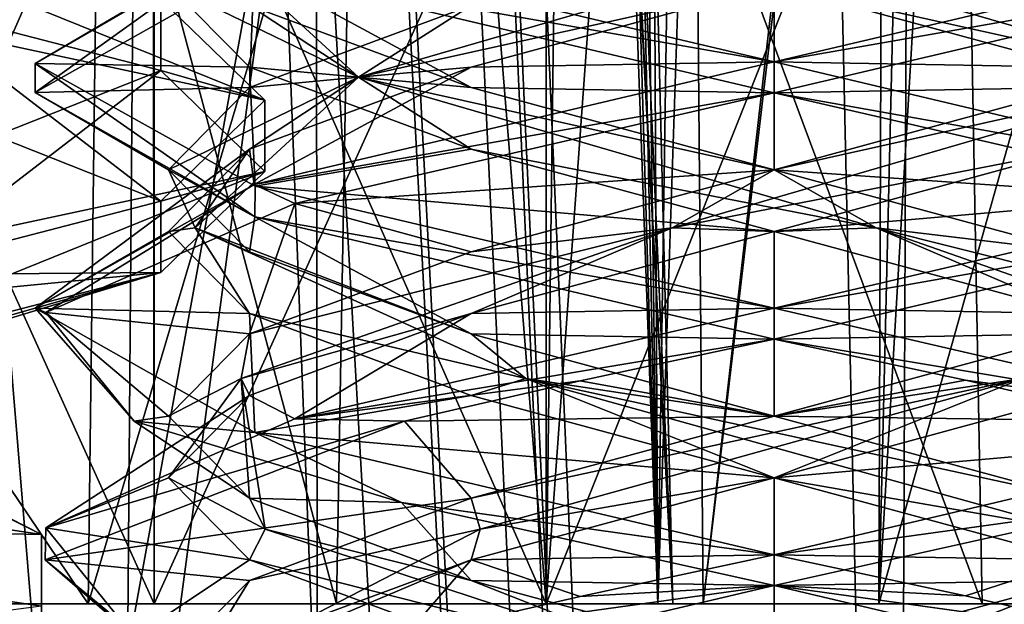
# Model space of a CAD drawing. Header units: millimetres. Extents: x -18.9 to 18.9, y -8.8 to 59.9.
# Tile 316 of 463: x 8.4 to 10.4, y 24.4 to 25.6. Entities that reach past the tile are written whole.
import ezdxf

# ---------------------------------------------------------------- set-up
doc = ezdxf.new("R2010")
doc.units = ezdxf.units.MM
doc.header["$LTSCALE"] = 65.185185
for name, color, linetype in [('1281', 7, 'CONTINUOUS'), ('1287', 7, 'CONTINUOUS'), ('1288', 7, 'CONTINUOUS'), ('1295', 7, 'CONTINUOUS'), ('1304', 7, 'CONTINUOUS'), ('1305', 7, 'CONTINUOUS'), ('1457', 7, 'CONTINUOUS'), ('1461', 7, 'CONTINUOUS'), ('1473', 7, 'CONTINUOUS'), ('1589', 7, 'CONTINUOUS'), ('1591', 7, 'CONTINUOUS'), ('2501', 7, 'CONTINUOUS'), ('2922', 7, 'CONTINUOUS'), ('2923', 7, 'CONTINUOUS'), ('2924', 7, 'CONTINUOUS'), ('2944', 7, 'CONTINUOUS'), ('2945', 7, 'CONTINUOUS'), ('2946', 7, 'CONTINUOUS'), ('3294', 7, 'CONTINUOUS'), ('3309', 7, 'CONTINUOUS'), ('3310', 7, 'CONTINUOUS'), ('3311', 7, 'CONTINUOUS'), ('3334', 7, 'CONTINUOUS'), ('3335', 7, 'CONTINUOUS'), ('3336', 7, 'CONTINUOUS'), ('3337', 7, 'CONTINUOUS'), ('3338', 7, 'CONTINUOUS'), ('3339', 7, 'CONTINUOUS'), ('3340', 7, 'CONTINUOUS'), ('3341', 7, 'CONTINUOUS'), ('3342', 7, 'CONTINUOUS'), ('3343', 7, 'CONTINUOUS'), ('3344', 7, 'CONTINUOUS'), ('3354', 7, 'CONTINUOUS'), ('3355', 7, 'CONTINUOUS'), ('3356', 7, 'CONTINUOUS'), ('3357', 7, 'CONTINUOUS'), ('3358', 7, 'CONTINUOUS'), ('3359', 7, 'CONTINUOUS'), ('3449', 7, 'CONTINUOUS')]:
    doc.layers.add(name, color=color, linetype=linetype)

msp = doc.modelspace()

# ---------------------------------------------------------------- linework, layer by layer
at = {"layer": '1281', "color": 7, "linetype": 'Continuous'}
for points in [[(4.2931, 26.4, -16.8621), (9.0291, 26.4, -14.874), (3.5677, -3.5, -17.0303), (4.2931, 26.4, -16.8621)], [(3.5677, -3.5, -17.0303), (9.0291, 26.4, -14.874), (9.0598, -3.5, -14.8553), (3.5677, -3.5, -17.0303)], [(9.0291, 26.4, -14.874), (12.9799, 26.4, -11.588), (9.0598, -3.5, -14.8553), (9.0291, 26.4, -14.874)], [(9.0598, -3.5, -14.8553), (12.9799, 26.4, -11.588), (13.5068, -3.5, -10.9693), (9.0598, -3.5, -14.8553)]]:
    msp.add_3dface(points, dxfattribs=at)
at = {"layer": '1287', "color": 7, "linetype": 'Continuous'}
for points in [[(8.432, -3.5, 5.9497), (7.5416, 32.4, 6.846), (7.3235, -3.5, 7.2708), (8.432, -3.5, 5.9497)], [(8.7092, 32.4, 5.7947), (7.5416, 32.4, 6.846), (8.432, -3.5, 5.9497), (8.7092, 32.4, 5.7947)], [(10.0975, -3.5, 5.5098), (8.7092, 32.4, 5.7947), (8.432, -3.5, 5.9497), (10.0975, -3.5, 5.5098)], [(10.2565, 32.4, 5.5219), (8.7092, 32.4, 5.7947), (10.0975, -3.5, 5.5098), (10.2565, 32.4, 5.5219)], [(11.7132, -3.5, 6.1104), (10.2565, 32.4, 5.5219), (10.0975, -3.5, 5.5098), (11.7132, -3.5, 6.1104)], [(11.7132, -3.5, 6.1104), (11.7132, 32.4, 6.1104), (10.2565, 32.4, 5.5219), (11.7132, -3.5, 6.1104)]]:
    msp.add_3dface(points, dxfattribs=at)
at = {"layer": '1288', "color": 7, "linetype": 'Continuous'}
for points in [[(8.0516, -3.5, 10.4742), (8.0516, 29.1905, 10.4742), (10.7699, -3.5, 12.9218), (8.0516, -3.5, 10.4742)], [(8.0516, 29.1905, 10.4742), (9.2835, 29.0956, 11.5834), (10.7699, -3.5, 12.9218), (8.0516, 29.1905, 10.4742)], [(10.7699, 28.9806, 12.9218), (10.7699, -3.5, 12.9218), (9.2835, 29.0956, 11.5834), (10.7699, 28.9806, 12.9218)]]:
    msp.add_3dface(points, dxfattribs=at)
at = {"layer": '1295', "color": 7, "linetype": 'Continuous'}
for points in [[(9.3355, 27.7834, 14.6836), (10.7441, -3.5, 13.6867), (9.3538, 28.967, 14.672), (9.3355, 27.7834, 14.6836)], [(9.3538, 28.967, 14.672), (10.7441, -3.5, 13.6867), (10.0229, 28.967, 14.2233), (9.3538, 28.967, 14.672)], [(10.0229, 28.967, 14.2233), (10.7441, -3.5, 13.6867), (10.7441, 28.967, 13.6867), (10.0229, 28.967, 14.2233)], [(9.3172, 26.6, 14.6952), (10.7441, -3.5, 13.6867), (9.3355, 27.7834, 14.6836), (9.3172, 26.6, 14.6952)], [(9.1871, 26.4658, 14.7769), (10.7441, -3.5, 13.6867), (9.3172, 26.6, 14.6952), (9.1871, 26.4658, 14.7769)], [(9.1731, 26.4554, 14.7856), (10.7441, -3.5, 13.6867), (9.1871, 26.4658, 14.7769), (9.1731, 26.4554, 14.7856)], [(9.021, 26.4, 14.8789), (10.7441, -3.5, 13.6867), (9.1731, 26.4554, 14.7856), (9.021, 26.4, 14.8789)], [(5.0224, -3.5, 16.6594), (9.021, 26.4, 14.8789), (3.603, 26.4, 17.0228), (5.0224, -3.5, 16.6594)], [(5.0224, -3.5, 16.6594), (10.7441, -3.5, 13.6867), (9.021, 26.4, 14.8789), (5.0224, -3.5, 16.6594)]]:
    msp.add_3dface(points, dxfattribs=at)
at = {"layer": '1304', "color": 7, "linetype": 'Continuous'}
for points in [[(8.5665, 24.4, -10.9917), (7.35, 24.4, -10.4878), (8.5888, 26.2035, -10.9694), (8.5665, 24.4, -10.9917)], [(8.5888, 26.2035, -10.9694), (7.35, 24.4, -10.4878), (7.35, 26.2035, -10.4563), (8.5888, 26.2035, -10.9694)], [(9.1019, 26.2035, -12.2082), (9.0704, 24.4, -12.2082), (8.5665, 24.4, -10.9917), (9.1019, 26.2035, -12.2082)], [(9.1019, 26.2035, -12.2082), (8.5665, 24.4, -10.9917), (8.5888, 26.2035, -10.9694), (9.1019, 26.2035, -12.2082)]]:
    msp.add_3dface(points, dxfattribs=at)
at = {"layer": '1305', "color": 7, "linetype": 'Continuous'}
for points in [[(7.35, 24.4, -13.9286), (8.5665, 24.4, -13.4247), (7.35, 26.2035, -13.9601), (7.35, 24.4, -13.9286)], [(7.35, 26.2035, -13.9601), (8.5665, 24.4, -13.4247), (8.5888, 26.2035, -13.447), (7.35, 26.2035, -13.9601)], [(8.5665, 24.4, -13.4247), (9.0704, 24.4, -12.2082), (8.5888, 26.2035, -13.447), (8.5665, 24.4, -13.4247)], [(8.5888, 26.2035, -13.447), (9.0704, 24.4, -12.2082), (9.1019, 26.2035, -12.2082), (8.5888, 26.2035, -13.447)]]:
    msp.add_3dface(points, dxfattribs=at)
at = {"layer": '1457', "color": 7, "linetype": 'Continuous'}
for points in [[(8.7, 34.207, -7.8476), (8.7, 26.207, -7.5683), (9.496, 24.4, -7.3466), (8.7, 34.207, -7.8476)], [(9.4979, 34.207, -7.7125), (8.7, 34.207, -7.8476), (9.496, 24.4, -7.3466), (9.4979, 34.207, -7.7125)], [(10.2068, 34.207, -7.322), (9.4979, 34.207, -7.7125), (9.496, 24.4, -7.3466), (10.2068, 34.207, -7.322)], [(10.1709, 24.4, -6.8959), (10.2068, 34.207, -7.322), (9.496, 24.4, -7.3466), (10.1709, 24.4, -6.8959)], [(10.7475, 34.207, -6.7199), (10.2068, 34.207, -7.322), (10.1709, 24.4, -6.8959), (10.7475, 34.207, -6.7199)], [(10.6216, 24.4, -6.221), (10.7475, 34.207, -6.7199), (10.1709, 24.4, -6.8959), (10.6216, 24.4, -6.221)], [(8.7, 26.207, -7.5683), (7.8827, 26.207, -7.4063), (8.7, 24.4, -7.5052), (8.7, 26.207, -7.5683)], [(8.7, 24.4, -7.5052), (7.8827, 26.207, -7.4063), (7.904, 24.4, -7.3466), (8.7, 24.4, -7.5052)], [(9.496, 24.4, -7.3466), (8.7, 26.207, -7.5683), (8.7, 24.4, -7.5052), (9.496, 24.4, -7.3466)]]:
    msp.add_3dface(points, dxfattribs=at)
at = {"layer": '1461', "color": 7, "linetype": 'Continuous'}
for points in [[(7.8783, 26.207, 1.0545), (8.6983, 26.207, 1.2183), (7.904, 24.4, 0.9966), (7.8783, 26.207, 1.0545)], [(7.904, 24.4, 0.9966), (8.6983, 26.207, 1.2183), (8.7, 24.4, 1.1552), (7.904, 24.4, 0.9966)], [(8.6983, 26.207, 1.2183), (9.5187, 26.207, 1.0557), (8.7, 24.4, 1.1552), (8.6983, 26.207, 1.2183)], [(8.7, 24.4, 1.1552), (9.5187, 26.207, 1.0557), (9.496, 24.4, 0.9966), (8.7, 24.4, 1.1552)], [(9.5187, 26.207, 1.0557), (10.2143, 26.207, 0.5917), (9.496, 24.4, 0.9966), (9.5187, 26.207, 1.0557)], [(9.496, 24.4, 0.9966), (10.2143, 26.207, 0.5917), (10.1709, 24.4, 0.5459), (9.496, 24.4, 0.9966)], [(10.2143, 26.207, 0.5917), (10.6796, 26.207, -0.1036), (10.1709, 24.4, 0.5459), (10.2143, 26.207, 0.5917)], [(10.1709, 24.4, 0.5459), (10.6796, 26.207, -0.1036), (10.6216, 24.4, -0.129), (10.1709, 24.4, 0.5459)]]:
    msp.add_3dface(points, dxfattribs=at)
at = {"layer": '1473', "color": 7, "linetype": 'Continuous'}
for points in [[(9.7953, 26.593, -9.6279), (10.9356, 34.207, -8.8349), (9.8146, 24.4, -9.702), (9.7953, 26.593, -9.6279)], [(10.9356, 34.207, -8.8349), (10.9724, 34.207, -8.8105), (9.8146, 24.4, -9.702), (10.9356, 34.207, -8.8349)], [(9.8146, 24.4, -9.702), (10.9724, 34.207, -8.8105), (11.2432, 24.4, -9.0398), (9.8146, 24.4, -9.702)]]:
    msp.add_3dface(points, dxfattribs=at)
at = {"layer": '1589', "color": 7, "linetype": 'Continuous'}
for points in [[(9.7953, 26.593, -9.6279), (9.8146, 24.4, -9.702), (9.7222, 24.4, -9.7923), (9.7953, 26.593, -9.6279)], [(9.7953, 26.593, -9.6279), (9.7222, 24.4, -9.7923), (9.7538, 26.5005, -9.6473), (9.7953, 26.593, -9.6279)], [(9.7538, 26.5005, -9.6473), (9.7222, 24.4, -9.7923), (9.7122, 26.4, -9.6806), (9.7538, 26.5005, -9.6473)], [(9.7122, 26.4, -9.6806), (9.7222, 24.4, -9.7923), (9.6952, 26.3558, -9.7005), (9.7122, 26.4, -9.6806)], [(9.6952, 26.3558, -9.7005), (9.7222, 24.4, -9.7923), (9.6811, 26.3166, -9.7222), (9.6952, 26.3558, -9.7005)], [(9.6811, 26.3166, -9.7222), (9.7222, 24.4, -9.7923), (9.6662, 26.2679, -9.7549), (9.6811, 26.3166, -9.7222)], [(9.6662, 26.2679, -9.7549), (9.7222, 24.4, -9.7923), (9.6569, 26.232, -9.7903), (9.6662, 26.2679, -9.7549)], [(9.6569, 26.232, -9.7903), (9.7532, 24.4, -9.9178), (9.6567, 26.207, -9.8591), (9.6569, 26.232, -9.7903)], [(9.7222, 24.4, -9.7923), (9.7532, 24.4, -9.9178), (9.6569, 26.232, -9.7903), (9.7222, 24.4, -9.7923)], [(9.6567, 26.207, -9.8591), (9.7532, 24.4, -9.9178), (9.6744, 26.207, -9.914), (9.6567, 26.207, -9.8591)], [(9.6744, 26.207, -9.914), (9.7532, 24.4, -9.9178), (9.7075, 26.207, -9.9613), (9.6744, 26.207, -9.914)]]:
    msp.add_3dface(points, dxfattribs=at)
at = {"layer": '1591', "color": 7, "linetype": 'Continuous'}
for points in [[(9.7075, 26.207, -9.9613), (9.7532, 24.4, -9.9178), (10.3809, 24.4, -10.8535), (9.7075, 26.207, -9.9613)], [(10.3474, 26.207, -10.9347), (9.7075, 26.207, -9.9613), (10.3809, 24.4, -10.8535), (10.3474, 26.207, -10.9347)], [(10.6039, 26.207, -12.0711), (10.3474, 26.207, -10.9347), (10.6319, 25.3119, -12.0078), (10.6039, 26.207, -12.0711)], [(10.6319, 25.3119, -12.0078), (10.3474, 26.207, -10.9347), (10.6593, 24.4, -11.9439), (10.6319, 25.3119, -12.0078)], [(10.6593, 24.4, -11.9439), (10.3474, 26.207, -10.9347), (10.3809, 24.4, -10.8535), (10.6593, 24.4, -11.9439)]]:
    msp.add_3dface(points, dxfattribs=at)
at = {"layer": '2501', "color": 7, "linetype": 'Continuous'}
for points in [[(9.0704, 24.4, -12.2082), (8.5665, 24.4, -13.4247), (5.6296, 24.4, -12.2082), (9.0704, 24.4, -12.2082)], [(9.0704, 24.4, -12.2082), (5.6296, 24.4, -12.2082), (6.1335, 24.4, -10.9917), (9.0704, 24.4, -12.2082)], [(8.5665, 24.4, -13.4247), (6.1335, 24.4, -13.4247), (5.6296, 24.4, -12.2082), (8.5665, 24.4, -13.4247)], [(9.0704, 24.4, -12.2082), (6.1335, 24.4, -10.9917), (8.5665, 24.4, -10.9917), (9.0704, 24.4, -12.2082)], [(8.5665, 24.4, -13.4247), (7.35, 24.4, -13.9286), (6.1335, 24.4, -13.4247), (8.5665, 24.4, -13.4247)], [(6.1335, 24.4, -10.9917), (7.35, 24.4, -10.4878), (8.5665, 24.4, -10.9917), (6.1335, 24.4, -10.9917)], [(6.6198, 24.4, -5.425), (10.7802, 24.4, -5.425), (10.6216, 24.4, -6.221), (6.6198, 24.4, -5.425)], [(10.7802, 24.4, -5.425), (6.6198, 24.4, -5.425), (6.6198, 24.4, -0.925), (10.7802, 24.4, -5.425)], [(6.6198, 24.4, -5.425), (10.6216, 24.4, -6.221), (6.7784, 24.4, -6.221), (6.6198, 24.4, -5.425)], [(10.7802, 24.4, -0.925), (10.7802, 24.4, -5.425), (6.6198, 24.4, -0.925), (10.7802, 24.4, -0.925)], [(10.7802, 24.4, -0.925), (6.6198, 24.4, -0.925), (6.7784, 24.4, -0.129), (10.7802, 24.4, -0.925)], [(10.6216, 24.4, -6.221), (10.1709, 24.4, -6.8959), (6.7784, 24.4, -6.221), (10.6216, 24.4, -6.221)], [(10.1709, 24.4, -6.8959), (7.2291, 24.4, -6.8959), (6.7784, 24.4, -6.221), (10.1709, 24.4, -6.8959)], [(10.7802, 24.4, -0.925), (6.7784, 24.4, -0.129), (10.6216, 24.4, -0.129), (10.7802, 24.4, -0.925)], [(6.7784, 24.4, -0.129), (7.2291, 24.4, 0.5459), (10.6216, 24.4, -0.129), (6.7784, 24.4, -0.129)], [(10.1709, 24.4, -6.8959), (9.496, 24.4, -7.3466), (7.2291, 24.4, -6.8959), (10.1709, 24.4, -6.8959)], [(9.496, 24.4, -7.3466), (7.904, 24.4, -7.3466), (7.2291, 24.4, -6.8959), (9.496, 24.4, -7.3466)], [(7.2291, 24.4, 0.5459), (7.904, 24.4, 0.9966), (10.1709, 24.4, 0.5459), (7.2291, 24.4, 0.5459)], [(7.2291, 24.4, 0.5459), (10.1709, 24.4, 0.5459), (10.6216, 24.4, -0.129), (7.2291, 24.4, 0.5459)], [(9.496, 24.4, -7.3466), (8.7, 24.4, -7.5052), (7.904, 24.4, -7.3466), (9.496, 24.4, -7.3466)], [(7.904, 24.4, 0.9966), (8.7, 24.4, 1.1552), (9.496, 24.4, 0.9966), (7.904, 24.4, 0.9966)], [(7.904, 24.4, 0.9966), (9.496, 24.4, 0.9966), (10.1709, 24.4, 0.5459), (7.904, 24.4, 0.9966)], [(9.7222, 24.4, -9.7923), (9.8146, 24.4, -9.702), (12.7203, 24.4, -10.2404), (9.7222, 24.4, -9.7923)], [(9.7532, 24.4, -9.9178), (9.7222, 24.4, -9.7923), (12.7203, 24.4, -10.2404), (9.7532, 24.4, -9.9178)], [(9.7532, 24.4, -9.9178), (12.7203, 24.4, -10.2404), (10.3809, 24.4, -10.8535), (9.7532, 24.4, -9.9178)], [(9.8146, 24.4, -9.702), (11.2432, 24.4, -9.0398), (12.7203, 24.4, -10.2404), (9.8146, 24.4, -9.702)], [(12.7203, 24.4, -10.2404), (10.9931, 24.4, -12.0758), (10.3809, 24.4, -10.8535), (12.7203, 24.4, -10.2404)], [(10.9931, 24.4, -12.0758), (10.6593, 24.4, -11.9439), (10.3809, 24.4, -10.8535), (10.9931, 24.4, -12.0758)]]:
    msp.add_3dface(points, dxfattribs=at)
at = {"layer": '2922', "color": 7, "linetype": 'Continuous'}
for points in [[(7.35, 24.5642, -13.4782), (7.35, 24.7091, -13.4392), (8.4715, 24.5408, -12.8139), (7.35, 24.5642, -13.4782)], [(7.35, 24.5642, -13.4782), (8.4715, 24.5408, -12.8139), (8.4715, 24.3959, -12.8529), (7.35, 24.5642, -13.4782)], [(8.4715, 24.5408, -12.8139), (8.4715, 24.2041, -11.5635), (8.4715, 24.3959, -12.8529), (8.4715, 24.5408, -12.8139)]]:
    msp.add_3dface(points, dxfattribs=at)
at = {"layer": '2923', "color": 7, "linetype": 'Continuous'}
msp.add_3dface([(7.35, 24.2493, -13.2316), (7.35, 24.5642, -13.4782), (8.4715, 24.3959, -12.8529), (7.35, 24.2493, -13.2316)], dxfattribs=at)
at = {"layer": '2924', "color": 7, "linetype": 'Continuous'}
for points in [[(7.35, 24.7091, -13.4392), (8.0496, 24.7559, -12.8873), (8.4715, 24.5408, -12.8139), (7.35, 24.7091, -13.4392)], [(8.0496, 24.7559, -12.8873), (8.3241, 24.615, -12.1665), (8.4715, 24.5408, -12.8139), (8.0496, 24.7559, -12.8873)], [(8.3241, 24.615, -12.1665), (8.054, 24.4288, -11.475), (8.4715, 24.2041, -11.5635), (8.3241, 24.615, -12.1665)], [(8.4715, 24.5408, -12.8139), (8.3241, 24.615, -12.1665), (8.4715, 24.2041, -11.5635), (8.4715, 24.5408, -12.8139)], [(8.054, 24.4288, -11.475), (7.35, 24.3507, -11.1848), (8.4715, 24.2041, -11.5635), (8.054, 24.4288, -11.475)]]:
    msp.add_3dface(points, dxfattribs=at)
at = {"layer": '2944', "color": 7, "linetype": 'Continuous'}
for points in [[(8.714, 25.6272, -12.9491), (8.714, 25.4823, -12.9881), (8.1375, 25.6322, -13.5448), (8.714, 25.6272, -12.9491)], [(8.714, 25.6272, -12.9491), (8.925, 25.4224, -12.1887), (8.714, 25.4823, -12.9881), (8.714, 25.6272, -12.9491)], [(8.925, 25.4224, -12.1887), (8.925, 25.2776, -12.2277), (8.714, 25.4823, -12.9881), (8.925, 25.4224, -12.1887)], [(8.925, 25.4224, -12.1887), (8.714, 25.2177, -11.4283), (8.925, 25.2776, -12.2277), (8.925, 25.4224, -12.1887)], [(8.714, 25.2177, -11.4283), (8.714, 25.0728, -11.4673), (8.925, 25.2776, -12.2277), (8.714, 25.2177, -11.4283)], [(8.714, 25.2177, -11.4283), (8.1375, 25.0678, -10.8716), (8.714, 25.0728, -11.4673), (8.714, 25.2177, -11.4283)], [(8.1375, 25.0678, -10.8716), (8.1375, 24.923, -10.9106), (8.714, 25.0728, -11.4673), (8.1375, 25.0678, -10.8716)]]:
    msp.add_3dface(points, dxfattribs=at)
at = {"layer": '2945', "color": 7, "linetype": 'Continuous'}
for points in [[(8.714, 25.4823, -12.9881), (8.054, 25.2212, -12.9414), (8.1375, 25.6322, -13.5448), (8.714, 25.4823, -12.9881)], [(8.2621, 25.1354, -12.6227), (8.054, 25.2212, -12.9414), (8.714, 25.4823, -12.9881), (8.2621, 25.1354, -12.6227)], [(8.925, 25.2776, -12.2277), (8.2621, 25.1354, -12.6227), (8.714, 25.4823, -12.9881), (8.925, 25.2776, -12.2277)], [(8.3241, 25.035, -12.2499), (8.2621, 25.1354, -12.6227), (8.925, 25.2776, -12.2277), (8.3241, 25.035, -12.2499)], [(8.714, 25.0728, -11.4673), (8.3241, 25.035, -12.2499), (8.925, 25.2776, -12.2277), (8.714, 25.0728, -11.4673)], [(8.0473, 24.8706, -11.5267), (8.2575, 24.9435, -11.8517), (8.714, 25.0728, -11.4673), (8.0473, 24.8706, -11.5267)], [(8.1375, 24.923, -10.9106), (8.0473, 24.8706, -11.5267), (8.714, 25.0728, -11.4673), (8.1375, 24.923, -10.9106)], [(8.2575, 24.9435, -11.8517), (8.3241, 25.035, -12.2499), (8.714, 25.0728, -11.4673), (8.2575, 24.9435, -11.8517)]]:
    msp.add_3dface(points, dxfattribs=at)
at = {"layer": '2946', "color": 7, "linetype": 'Continuous'}
for points in [[(8.3241, 25.665, -12.1665), (8.2621, 25.5646, -11.7937), (8.925, 25.4224, -12.1887), (8.3241, 25.665, -12.1665)], [(8.714, 25.6272, -12.9491), (8.3241, 25.665, -12.1665), (8.925, 25.4224, -12.1887), (8.714, 25.6272, -12.9491)], [(8.2621, 25.5646, -11.7937), (8.054, 25.4788, -11.475), (8.714, 25.2177, -11.4283), (8.2621, 25.5646, -11.7937)], [(8.925, 25.4224, -12.1887), (8.2621, 25.5646, -11.7937), (8.714, 25.2177, -11.4283), (8.925, 25.4224, -12.1887)], [(8.714, 25.2177, -11.4283), (8.054, 25.4788, -11.475), (8.1375, 25.0678, -10.8716), (8.714, 25.2177, -11.4283)]]:
    msp.add_3dface(points, dxfattribs=at)
at = {"layer": '3294', "color": 7, "linetype": 'Continuous'}
for points in [[(8.4586, 25.4379, 8.358), (8.9032, 25.6891, 9.4222), (8.8902, 25.7477, 9.4091), (8.4586, 25.4379, 8.358)], [(8.4587, 25.4965, 8.3398), (8.4586, 25.4379, 8.358), (8.8902, 25.7477, 9.4091), (8.4587, 25.4965, 8.3398)], [(9.9586, 25.5, 6.8562), (8.905, 25.6854, 7.2885), (8.882, 25.7548, 7.3117), (9.9586, 25.5, 6.8562)], [(9.9586, 25.4375, 6.8562), (8.905, 25.6854, 7.2885), (9.9586, 25.5, 6.8562), (9.9586, 25.4375, 6.8562)], [(8.9044, 25.1856, 7.2891), (8.4586, 25.4379, 8.358), (8.4587, 25.4965, 8.3398), (8.9044, 25.1856, 7.2891)], [(8.905, 25.2479, 7.2885), (8.9044, 25.1856, 7.2891), (8.4587, 25.4965, 8.3398), (8.905, 25.2479, 7.2885)], [(9.9586, 25.4375, 9.8562), (9.9586, 25.5, 9.8562), (8.9032, 25.2516, 9.4222), (9.9586, 25.4375, 9.8562)], [(8.9859, 25.2129, 9.4982), (9.9586, 25.4375, 9.8562), (8.9032, 25.2516, 9.4222), (8.9859, 25.2129, 9.4982)], [(8.4586, 25.0004, 8.358), (8.4803, 24.9918, 8.6108), (8.9032, 25.2516, 9.4222), (8.4586, 25.0004, 8.358)], [(8.4803, 24.9918, 8.6108), (8.9859, 25.2129, 9.4982), (8.9032, 25.2516, 9.4222), (8.4803, 24.9918, 8.6108)], [(9.9586, 25, 6.8562), (8.9044, 25.1856, 7.2891), (8.905, 25.2479, 7.2885), (9.9586, 25, 6.8562)], [(9.9586, 24.9375, 6.8562), (8.9044, 25.1856, 7.2891), (9.9586, 25, 6.8562), (9.9586, 24.9375, 6.8562)], [(8.6595, 24.7708, 7.6062), (8.4803, 24.9918, 8.6108), (8.4586, 25.0004, 8.358), (8.6595, 24.7708, 7.6062)], [(8.9044, 24.7481, 7.2891), (8.6595, 24.7708, 7.6062), (8.4586, 25.0004, 8.358), (8.9044, 24.7481, 7.2891)], [(9.9586, 25, 9.8562), (8.9859, 24.7754, 9.4982), (9.9586, 24.9375, 9.8562), (9.9586, 25, 9.8562)], [(9.9586, 24.9375, 9.8562), (8.9859, 24.7754, 9.4982), (9.5649, 24.853, 9.8037), (9.9586, 24.9375, 9.8562)], [(9.5649, 24.853, 9.8037), (8.9859, 24.7754, 9.4982), (9.2086, 24.7708, 9.6553), (9.5649, 24.853, 9.8037)], [(9.2086, 24.7708, 9.6553), (8.4803, 24.5543, 8.6108), (8.4788, 24.4899, 8.602), (9.2086, 24.7708, 9.6553)], [(8.9859, 24.7754, 9.4982), (8.4803, 24.5543, 8.6108), (9.2086, 24.7708, 9.6553), (8.9859, 24.7754, 9.4982)], [(9.2019, 24.6058, 7.0611), (8.6595, 24.7708, 7.6062), (8.9044, 24.7481, 7.2891), (9.2019, 24.6058, 7.0611)], [(9.9586, 24.5, 6.8562), (9.2019, 24.6058, 7.0611), (8.9044, 24.7481, 7.2891), (9.9586, 24.5, 6.8562)], [(9.9586, 24.4375, 6.8562), (9.2019, 24.6058, 7.0611), (9.9586, 24.5, 6.8562), (9.9586, 24.4375, 6.8562)], [(8.4803, 24.5543, 8.6108), (8.6595, 24.3333, 7.6062), (8.4788, 24.4899, 8.602), (8.4803, 24.5543, 8.6108)], [(8.4788, 24.4899, 8.602), (8.6595, 24.3333, 7.6062), (8.8139, 24.2138, 7.3869), (8.4788, 24.4899, 8.602)], [(9.9586, 24.5, 9.8562), (9.5649, 24.4155, 9.8037), (9.9586, 24.4375, 9.8562), (9.9586, 24.5, 9.8562)], [(9.9586, 24.4375, 9.8562), (9.2086, 24.3333, 9.6553), (8.9029, 24.189, 9.4218), (9.9586, 24.4375, 9.8562)], [(9.5649, 24.4155, 9.8037), (9.2086, 24.3333, 9.6553), (9.9586, 24.4375, 9.8562), (9.5649, 24.4155, 9.8037)]]:
    msp.add_3dface(points, dxfattribs=at)
at = {"layer": '3309', "color": 7, "linetype": 'Continuous'}
msp.add_3dface([(9.3439, 24.3229, 7.2916), (8.6595, 24.3333, 7.6062), (8.8939, 24.4896, 7.7416), (9.3439, 24.3229, 7.2916)], dxfattribs=at)
at = {"layer": '3310', "color": 7, "linetype": 'Continuous'}
for points in [[(9.3439, 24.4479, 7.2916), (8.9252, 24.5521, 7.7596), (8.8939, 24.6146, 7.7416), (9.3439, 24.4479, 7.2916)], [(9.8546, 24.2465, 7.1675), (8.8939, 24.4896, 7.7416), (8.9252, 24.5521, 7.7596), (9.8546, 24.2465, 7.1675)], [(9.8546, 24.2465, 7.1675), (8.9252, 24.5521, 7.7596), (9.3439, 24.4479, 7.2916), (9.8546, 24.2465, 7.1675)], [(9.3439, 24.3229, 7.2916), (8.8939, 24.4896, 7.7416), (9.8546, 24.2465, 7.1675), (9.3439, 24.3229, 7.2916)], [(9.9586, 24.2812, 7.1269), (9.8546, 24.2465, 7.1675), (9.3439, 24.4479, 7.2916), (9.9586, 24.2812, 7.1269)]]:
    msp.add_3dface(points, dxfattribs=at)
at = {"layer": '3311', "color": 7, "linetype": 'Continuous'}
for points in [[(8.6595, 24.7708, 7.6062), (9.2019, 24.6058, 7.0611), (8.8939, 24.6146, 7.7416), (8.6595, 24.7708, 7.6062)], [(9.2019, 24.6058, 7.0611), (9.3439, 24.4479, 7.2916), (8.8939, 24.6146, 7.7416), (9.2019, 24.6058, 7.0611)], [(9.2019, 24.6058, 7.0611), (9.9586, 24.4375, 6.8562), (9.3439, 24.4479, 7.2916), (9.2019, 24.6058, 7.0611)], [(9.9586, 24.4375, 6.8562), (9.9586, 24.2812, 7.1269), (9.3439, 24.4479, 7.2916), (9.9586, 24.4375, 6.8562)], [(9.9586, 24.2812, 7.1269), (9.9586, 24.4375, 6.8562), (11.0191, 24.1875, 7.2954), (9.9586, 24.2812, 7.1269)]]:
    msp.add_3dface(points, dxfattribs=at)
at = {"layer": '3334', "color": 7, "linetype": 'Continuous'}
for points in [[(10.0626, 24.2465, 9.545), (11.0232, 24.4896, 8.9709), (10.992, 24.5521, 8.9529), (10.0626, 24.2465, 9.545)], [(10.0626, 24.2465, 9.545), (10.992, 24.5521, 8.9529), (10.5733, 24.4479, 9.4209), (10.0626, 24.2465, 9.545)], [(10.5733, 24.3229, 9.4209), (11.0232, 24.4896, 8.9709), (10.0626, 24.2465, 9.545), (10.5733, 24.3229, 9.4209)], [(9.9586, 24.2812, 9.5856), (10.0626, 24.2465, 9.545), (10.5733, 24.4479, 9.4209), (9.9586, 24.2812, 9.5856)]]:
    msp.add_3dface(points, dxfattribs=at)
at = {"layer": '3335', "color": 7, "linetype": 'Continuous'}
for points in [[(9.9586, 24.4375, 9.8562), (10.5733, 24.4479, 9.4209), (10.7013, 24.6024, 9.6595), (9.9586, 24.4375, 9.8562)], [(9.9586, 24.4375, 9.8562), (9.9586, 24.2812, 9.5856), (10.5733, 24.4479, 9.4209), (9.9586, 24.4375, 9.8562)], [(9.9586, 24.4375, 9.8562), (8.9029, 24.189, 9.4218), (9.9586, 24.2812, 9.5856), (9.9586, 24.4375, 9.8562)]]:
    msp.add_3dface(points, dxfattribs=at)
at = {"layer": '3336', "color": 7, "linetype": 'Continuous'}
for points in [[(9.9586, 25.1562, 9.5856), (11.0127, 25.248, 9.4234), (10.5733, 25.3229, 9.4209), (9.9586, 25.1562, 9.5856)], [(9.9586, 25, 9.8562), (11.0127, 25.248, 9.4234), (9.9586, 25.1562, 9.5856), (9.9586, 25, 9.8562)], [(9.3439, 24.9896, 9.4209), (9.9586, 25, 9.8562), (9.9586, 25.1562, 9.5856), (9.3439, 24.9896, 9.4209)], [(8.8939, 24.8229, 8.9709), (8.9859, 24.7754, 9.4982), (9.3439, 24.9896, 9.4209), (8.8939, 24.8229, 8.9709)], [(8.9859, 24.7754, 9.4982), (9.9586, 25, 9.8562), (9.3439, 24.9896, 9.4209), (8.9859, 24.7754, 9.4982)], [(8.4803, 24.5543, 8.6108), (8.9859, 24.7754, 9.4982), (8.8939, 24.8229, 8.9709), (8.4803, 24.5543, 8.6108)], [(8.7292, 24.6562, 8.3562), (8.4803, 24.5543, 8.6108), (8.8939, 24.8229, 8.9709), (8.7292, 24.6562, 8.3562)], [(8.8939, 24.4896, 7.7416), (8.4803, 24.5543, 8.6108), (8.7292, 24.6562, 8.3562), (8.8939, 24.4896, 7.7416)], [(8.6595, 24.3333, 7.6062), (8.4803, 24.5543, 8.6108), (8.8939, 24.4896, 7.7416), (8.6595, 24.3333, 7.6062)]]:
    msp.add_3dface(points, dxfattribs=at)
at = {"layer": '3337', "color": 7, "linetype": 'Continuous'}
for points in [[(9.7514, 25.1632, 9.5314), (10.5733, 25.3229, 9.4209), (10.8024, 25.4688, 9.2), (9.7514, 25.1632, 9.5314)], [(9.7514, 25.1632, 9.5314), (10.8024, 25.4688, 9.2), (9.9586, 25.2812, 9.5856), (9.7514, 25.1632, 9.5314)], [(9.9586, 25.2812, 9.5856), (10.8024, 25.4688, 9.2), (10.5733, 25.4479, 9.4209), (9.9586, 25.2812, 9.5856)], [(9.9586, 25.1562, 9.5856), (10.5733, 25.3229, 9.4209), (9.7514, 25.1632, 9.5314), (9.9586, 25.1562, 9.5856)], [(9.3439, 25.1146, 9.4209), (9.7514, 25.1632, 9.5314), (9.9586, 25.2812, 9.5856), (9.3439, 25.1146, 9.4209)], [(8.8771, 24.8576, 8.8605), (9.3439, 24.9896, 9.4209), (9.7514, 25.1632, 9.5314), (8.8771, 24.8576, 8.8605)], [(8.8771, 24.8576, 8.8605), (9.7514, 25.1632, 9.5314), (8.8939, 24.9479, 8.9709), (8.8771, 24.8576, 8.8605)], [(8.8939, 24.9479, 8.9709), (9.7514, 25.1632, 9.5314), (9.3439, 25.1146, 9.4209), (8.8939, 24.9479, 8.9709)], [(9.3439, 24.9896, 9.4209), (9.9586, 25.1562, 9.5856), (9.7514, 25.1632, 9.5314), (9.3439, 24.9896, 9.4209)], [(8.8939, 24.8229, 8.9709), (9.3439, 24.9896, 9.4209), (8.8771, 24.8576, 8.8605), (8.8939, 24.8229, 8.9709)], [(8.7292, 24.7812, 8.3562), (8.8771, 24.8576, 8.8605), (8.8939, 24.9479, 8.9709), (8.7292, 24.7812, 8.3562)], [(8.9252, 24.5521, 7.7596), (8.7292, 24.6562, 8.3562), (8.8771, 24.8576, 8.8605), (8.9252, 24.5521, 7.7596)], [(8.8939, 24.6146, 7.7416), (8.8771, 24.8576, 8.8605), (8.7292, 24.7812, 8.3562), (8.8939, 24.6146, 7.7416)], [(8.7292, 24.6562, 8.3562), (8.8939, 24.8229, 8.9709), (8.8771, 24.8576, 8.8605), (8.7292, 24.6562, 8.3562)], [(8.8939, 24.6146, 7.7416), (8.9252, 24.5521, 7.7596), (8.8771, 24.8576, 8.8605), (8.8939, 24.6146, 7.7416)], [(8.9252, 24.5521, 7.7596), (8.8939, 24.4896, 7.7416), (8.7292, 24.6562, 8.3562), (8.9252, 24.5521, 7.7596)]]:
    msp.add_3dface(points, dxfattribs=at)
at = {"layer": '3338', "color": 7, "linetype": 'Continuous'}
for points in [[(9.9586, 25.4375, 9.8562), (10.5733, 25.4479, 9.4209), (11.0127, 25.6855, 9.4234), (9.9586, 25.4375, 9.8562)], [(9.9586, 25.4375, 9.8562), (9.9586, 25.2812, 9.5856), (10.5733, 25.4479, 9.4209), (9.9586, 25.4375, 9.8562)], [(9.9586, 25.4375, 9.8562), (8.9859, 25.2129, 9.4982), (9.9586, 25.2812, 9.5856), (9.9586, 25.4375, 9.8562)], [(8.9859, 25.2129, 9.4982), (9.3439, 25.1146, 9.4209), (9.9586, 25.2812, 9.5856), (8.9859, 25.2129, 9.4982)], [(8.9859, 25.2129, 9.4982), (8.4803, 24.9918, 8.6108), (8.8939, 24.9479, 8.9709), (8.9859, 25.2129, 9.4982)], [(8.9859, 25.2129, 9.4982), (8.8939, 24.9479, 8.9709), (9.3439, 25.1146, 9.4209), (8.9859, 25.2129, 9.4982)], [(8.4803, 24.9918, 8.6108), (8.6595, 24.7708, 7.6062), (8.7292, 24.7812, 8.3562), (8.4803, 24.9918, 8.6108)], [(8.4803, 24.9918, 8.6108), (8.7292, 24.7812, 8.3562), (8.8939, 24.9479, 8.9709), (8.4803, 24.9918, 8.6108)], [(8.6595, 24.7708, 7.6062), (8.8939, 24.6146, 7.7416), (8.7292, 24.7812, 8.3562), (8.6595, 24.7708, 7.6062)]]:
    msp.add_3dface(points, dxfattribs=at)
at = {"layer": '3339', "color": 7, "linetype": 'Continuous'}
for points in [[(9.9586, 25.6562, 9.5856), (9.9586, 25.5, 9.8562), (11.0238, 25.7514, 9.4123), (9.9586, 25.6562, 9.5856)], [(9.3439, 25.4896, 9.4209), (9.9586, 25.5, 9.8562), (9.9586, 25.6562, 9.5856), (9.3439, 25.4896, 9.4209)], [(8.8939, 25.3229, 8.9709), (8.9032, 25.2516, 9.4222), (9.3439, 25.4896, 9.4209), (8.8939, 25.3229, 8.9709)], [(8.9032, 25.2516, 9.4222), (9.9586, 25.5, 9.8562), (9.3439, 25.4896, 9.4209), (8.9032, 25.2516, 9.4222)], [(8.4586, 25.0004, 8.358), (8.9032, 25.2516, 9.4222), (8.8939, 25.3229, 8.9709), (8.4586, 25.0004, 8.358)], [(8.7292, 25.1562, 8.3562), (8.4586, 25.0004, 8.358), (8.8939, 25.3229, 8.9709), (8.7292, 25.1562, 8.3562)], [(8.8939, 24.9896, 7.7416), (8.4586, 25.0004, 8.358), (8.7292, 25.1562, 8.3562), (8.8939, 24.9896, 7.7416)], [(8.9044, 24.7481, 7.2891), (8.4586, 25.0004, 8.358), (8.8939, 24.9896, 7.7416), (8.9044, 24.7481, 7.2891)], [(9.3439, 24.8229, 7.2916), (8.9044, 24.7481, 7.2891), (8.8939, 24.9896, 7.7416), (9.3439, 24.8229, 7.2916)], [(9.9586, 24.6562, 7.1269), (8.9044, 24.7481, 7.2891), (9.3439, 24.8229, 7.2916), (9.9586, 24.6562, 7.1269)], [(9.9586, 24.5, 6.8562), (8.9044, 24.7481, 7.2891), (9.9586, 24.6562, 7.1269), (9.9586, 24.5, 6.8562)], [(10.5733, 24.4896, 7.2916), (9.9586, 24.5, 6.8562), (9.9586, 24.6562, 7.1269), (10.5733, 24.4896, 7.2916)], [(9.9586, 24.5, 6.8562), (10.5733, 24.4896, 7.2916), (10.3468, 24.4167, 6.9073), (9.9586, 24.5, 6.8562)], [(10.5733, 24.4896, 7.2916), (10.7086, 24.3333, 7.0572), (10.3468, 24.4167, 6.9073), (10.5733, 24.4896, 7.2916)]]:
    msp.add_3dface(points, dxfattribs=at)
at = {"layer": '3340', "color": 7, "linetype": 'Continuous'}
for points in [[(9.1148, 25.4688, 9.2), (9.9586, 25.6562, 9.5856), (10.1658, 25.7743, 9.5314), (9.1148, 25.4688, 9.2)], [(9.1148, 25.4688, 9.2), (10.1658, 25.7743, 9.5314), (9.3439, 25.6146, 9.4209), (9.1148, 25.4688, 9.2)], [(9.3439, 25.4896, 9.4209), (9.9586, 25.6562, 9.5856), (9.1148, 25.4688, 9.2), (9.3439, 25.4896, 9.4209)], [(8.8939, 25.4479, 8.9709), (9.1148, 25.4688, 9.2), (9.3439, 25.6146, 9.4209), (8.8939, 25.4479, 8.9709)], [(8.8939, 25.3229, 8.9709), (9.3439, 25.4896, 9.4209), (9.1148, 25.4688, 9.2), (8.8939, 25.3229, 8.9709)], [(8.7834, 25.1632, 8.149), (9.1148, 25.4688, 9.2), (8.7292, 25.2812, 8.3562), (8.7834, 25.1632, 8.149)], [(8.7292, 25.2812, 8.3562), (9.1148, 25.4688, 9.2), (8.8939, 25.4479, 8.9709), (8.7292, 25.2812, 8.3562)], [(8.7834, 25.1632, 8.149), (8.8939, 25.3229, 8.9709), (9.1148, 25.4688, 9.2), (8.7834, 25.1632, 8.149)], [(8.7292, 25.1562, 8.3562), (8.8939, 25.3229, 8.9709), (8.7834, 25.1632, 8.149), (8.7292, 25.1562, 8.3562)], [(8.8939, 25.1146, 7.7416), (8.7834, 25.1632, 8.149), (8.7292, 25.2812, 8.3562), (8.8939, 25.1146, 7.7416)], [(8.8939, 24.9896, 7.7416), (8.7292, 25.1562, 8.3562), (8.7834, 25.1632, 8.149), (8.8939, 24.9896, 7.7416)], [(9.4543, 24.8576, 7.2748), (8.8939, 24.9896, 7.7416), (8.7834, 25.1632, 8.149), (9.4543, 24.8576, 7.2748)], [(9.4543, 24.8576, 7.2748), (8.7834, 25.1632, 8.149), (9.3439, 24.9479, 7.2916), (9.4543, 24.8576, 7.2748)], [(9.3439, 24.9479, 7.2916), (8.7834, 25.1632, 8.149), (8.8939, 25.1146, 7.7416), (9.3439, 24.9479, 7.2916)], [(9.3439, 24.8229, 7.2916), (8.8939, 24.9896, 7.7416), (9.4543, 24.8576, 7.2748), (9.3439, 24.8229, 7.2916)], [(9.9586, 24.7812, 7.1269), (9.4543, 24.8576, 7.2748), (9.3439, 24.9479, 7.2916), (9.9586, 24.7812, 7.1269)], [(9.9586, 24.6562, 7.1269), (9.3439, 24.8229, 7.2916), (9.4543, 24.8576, 7.2748), (9.9586, 24.6562, 7.1269)], [(10.5733, 24.6146, 7.2916), (10.5552, 24.5521, 7.3228), (9.4543, 24.8576, 7.2748), (10.5733, 24.6146, 7.2916)], [(10.5552, 24.5521, 7.3228), (9.9586, 24.6562, 7.1269), (9.4543, 24.8576, 7.2748), (10.5552, 24.5521, 7.3228)], [(10.5733, 24.6146, 7.2916), (9.4543, 24.8576, 7.2748), (9.9586, 24.7812, 7.1269), (10.5733, 24.6146, 7.2916)], [(10.5552, 24.5521, 7.3228), (10.5733, 24.4896, 7.2916), (9.9586, 24.6562, 7.1269), (10.5552, 24.5521, 7.3228)]]:
    msp.add_3dface(points, dxfattribs=at)
at = {"layer": '3341', "color": 7, "linetype": 'Continuous'}
for points in [[(8.9032, 25.6891, 9.4222), (8.4586, 25.4379, 8.358), (8.8939, 25.4479, 8.9709), (8.9032, 25.6891, 9.4222)], [(8.9032, 25.6891, 9.4222), (8.8939, 25.4479, 8.9709), (9.3439, 25.6146, 9.4209), (8.9032, 25.6891, 9.4222)], [(8.4586, 25.4379, 8.358), (8.7292, 25.2812, 8.3562), (8.8939, 25.4479, 8.9709), (8.4586, 25.4379, 8.358)], [(8.4586, 25.4379, 8.358), (8.9044, 25.1856, 7.2891), (8.7292, 25.2812, 8.3562), (8.4586, 25.4379, 8.358)], [(8.9044, 25.1856, 7.2891), (8.8939, 25.1146, 7.7416), (8.7292, 25.2812, 8.3562), (8.9044, 25.1856, 7.2891)], [(8.9044, 25.1856, 7.2891), (9.3439, 24.9479, 7.2916), (8.8939, 25.1146, 7.7416), (8.9044, 25.1856, 7.2891)], [(8.9044, 25.1856, 7.2891), (9.9586, 24.9375, 6.8562), (9.3439, 24.9479, 7.2916), (8.9044, 25.1856, 7.2891)], [(9.9586, 24.9375, 6.8562), (9.9586, 24.7812, 7.1269), (9.3439, 24.9479, 7.2916), (9.9586, 24.9375, 6.8562)], [(9.9586, 24.7812, 7.1269), (9.9586, 24.9375, 6.8562), (10.3468, 24.8542, 6.9073), (9.9586, 24.7812, 7.1269)], [(10.7086, 24.7708, 7.0572), (9.9586, 24.7812, 7.1269), (10.3468, 24.8542, 6.9073), (10.7086, 24.7708, 7.0572)], [(10.7086, 24.7708, 7.0572), (10.5733, 24.6146, 7.2916), (9.9586, 24.7812, 7.1269), (10.7086, 24.7708, 7.0572)]]:
    msp.add_3dface(points, dxfattribs=at)
at = {"layer": '3342', "color": 7, "linetype": 'Continuous'}
for points in [[(8.4587, 25.4965, 8.3398), (8.8902, 25.7477, 9.4091), (8.7292, 25.6562, 8.3562), (8.4587, 25.4965, 8.3398)], [(8.8939, 25.4896, 7.7416), (8.4587, 25.4965, 8.3398), (8.7292, 25.6562, 8.3562), (8.8939, 25.4896, 7.7416)], [(8.905, 25.2479, 7.2885), (8.4587, 25.4965, 8.3398), (8.8939, 25.4896, 7.7416), (8.905, 25.2479, 7.2885)], [(9.3439, 25.3229, 7.2916), (8.905, 25.2479, 7.2885), (8.8939, 25.4896, 7.7416), (9.3439, 25.3229, 7.2916)], [(9.9586, 25.1562, 7.1269), (8.905, 25.2479, 7.2885), (9.3439, 25.3229, 7.2916), (9.9586, 25.1562, 7.1269)], [(9.9586, 25, 6.8562), (8.905, 25.2479, 7.2885), (9.9586, 25.1562, 7.1269), (9.9586, 25, 6.8562)], [(10.5733, 24.9896, 7.2916), (9.9586, 25, 6.8562), (9.9586, 25.1562, 7.1269), (10.5733, 24.9896, 7.2916)], [(10.9307, 24.7756, 7.2139), (9.9586, 25, 6.8562), (10.5733, 24.9896, 7.2916), (10.9307, 24.7756, 7.2139)]]:
    msp.add_3dface(points, dxfattribs=at)
at = {"layer": '3343', "color": 7, "linetype": 'Continuous'}
for points in [[(9.1148, 25.4688, 7.5125), (8.7292, 25.6562, 8.3562), (8.7834, 25.7743, 8.5635), (9.1148, 25.4688, 7.5125)], [(9.1148, 25.4688, 7.5125), (8.7834, 25.7743, 8.5635), (8.8939, 25.6146, 7.7416), (9.1148, 25.4688, 7.5125)], [(8.8939, 25.4896, 7.7416), (8.7292, 25.6562, 8.3562), (9.1148, 25.4688, 7.5125), (8.8939, 25.4896, 7.7416)], [(9.3439, 25.4479, 7.2916), (9.1148, 25.4688, 7.5125), (8.8939, 25.6146, 7.7416), (9.3439, 25.4479, 7.2916)], [(9.3439, 25.3229, 7.2916), (8.8939, 25.4896, 7.7416), (9.1148, 25.4688, 7.5125), (9.3439, 25.3229, 7.2916)], [(10.1658, 25.1632, 7.1811), (9.3439, 25.3229, 7.2916), (9.1148, 25.4688, 7.5125), (10.1658, 25.1632, 7.1811)], [(10.1658, 25.1632, 7.1811), (9.1148, 25.4688, 7.5125), (9.9586, 25.2812, 7.1269), (10.1658, 25.1632, 7.1811)], [(9.9586, 25.2812, 7.1269), (9.1148, 25.4688, 7.5125), (9.3439, 25.4479, 7.2916), (9.9586, 25.2812, 7.1269)], [(9.9586, 25.1562, 7.1269), (9.3439, 25.3229, 7.2916), (10.1658, 25.1632, 7.1811), (9.9586, 25.1562, 7.1269)], [(10.5733, 25.1146, 7.2916), (10.1658, 25.1632, 7.1811), (9.9586, 25.2812, 7.1269), (10.5733, 25.1146, 7.2916)], [(10.5733, 24.9896, 7.2916), (9.9586, 25.1562, 7.1269), (10.1658, 25.1632, 7.1811), (10.5733, 24.9896, 7.2916)], [(11.0401, 24.8576, 7.8519), (10.5733, 24.9896, 7.2916), (10.1658, 25.1632, 7.1811), (11.0401, 24.8576, 7.8519)], [(11.0401, 24.8576, 7.8519), (10.1658, 25.1632, 7.1811), (11.0232, 24.9479, 7.7416), (11.0401, 24.8576, 7.8519)], [(11.0232, 24.9479, 7.7416), (10.1658, 25.1632, 7.1811), (10.5733, 25.1146, 7.2916), (11.0232, 24.9479, 7.7416)]]:
    msp.add_3dface(points, dxfattribs=at)
at = {"layer": '3344', "color": 7, "linetype": 'Continuous'}
for points in [[(8.905, 25.6854, 7.2885), (9.3439, 25.4479, 7.2916), (8.8939, 25.6146, 7.7416), (8.905, 25.6854, 7.2885)], [(8.905, 25.6854, 7.2885), (9.9586, 25.4375, 6.8562), (9.3439, 25.4479, 7.2916), (8.905, 25.6854, 7.2885)], [(9.9586, 25.4375, 6.8562), (9.9586, 25.2812, 7.1269), (9.3439, 25.4479, 7.2916), (9.9586, 25.4375, 6.8562)], [(9.9586, 25.2812, 7.1269), (9.9586, 25.4375, 6.8562), (10.9307, 25.2131, 7.2139), (9.9586, 25.2812, 7.1269)], [(10.5733, 25.1146, 7.2916), (9.9586, 25.2812, 7.1269), (10.9307, 25.2131, 7.2139), (10.5733, 25.1146, 7.2916)]]:
    msp.add_3dface(points, dxfattribs=at)
at = {"layer": '3354', "color": 7, "linetype": 'Continuous'}
msp.add_3dface([(8.8939, 24.3229, 8.9709), (9.2086, 24.3333, 9.6553), (9.3439, 24.4896, 9.4209), (8.8939, 24.3229, 8.9709)], dxfattribs=at)
at = {"layer": '3355', "color": 7, "linetype": 'Continuous'}
for points in [[(8.8939, 24.4479, 8.9709), (9.3619, 24.5521, 9.3897), (9.3439, 24.6146, 9.4209), (8.8939, 24.4479, 8.9709)], [(8.7698, 24.2465, 8.4602), (9.3439, 24.4896, 9.4209), (9.3619, 24.5521, 9.3897), (8.7698, 24.2465, 8.4602)], [(8.7698, 24.2465, 8.4602), (9.3619, 24.5521, 9.3897), (8.8939, 24.4479, 8.9709), (8.7698, 24.2465, 8.4602)], [(8.8939, 24.3229, 8.9709), (9.3439, 24.4896, 9.4209), (8.7698, 24.2465, 8.4602), (8.8939, 24.3229, 8.9709)], [(8.7292, 24.2812, 8.3562), (8.7698, 24.2465, 8.4602), (8.8939, 24.4479, 8.9709), (8.7292, 24.2812, 8.3562)]]:
    msp.add_3dface(points, dxfattribs=at)
at = {"layer": '3356', "color": 7, "linetype": 'Continuous'}
for points in [[(9.2086, 24.7708, 9.6553), (8.4788, 24.4899, 8.602), (9.3439, 24.6146, 9.4209), (9.2086, 24.7708, 9.6553)], [(8.4788, 24.4899, 8.602), (8.8939, 24.4479, 8.9709), (9.3439, 24.6146, 9.4209), (8.4788, 24.4899, 8.602)], [(8.4788, 24.4899, 8.602), (8.8139, 24.2138, 7.3869), (8.7292, 24.2812, 8.3562), (8.4788, 24.4899, 8.602)], [(8.4788, 24.4899, 8.602), (8.7292, 24.2812, 8.3562), (8.8939, 24.4479, 8.9709), (8.4788, 24.4899, 8.602)]]:
    msp.add_3dface(points, dxfattribs=at)
at = {"layer": '3357', "color": 7, "linetype": 'Continuous'}
for points in [[(9.9586, 25.5, 6.8562), (8.882, 25.7548, 7.3117), (9.9586, 25.6562, 7.1269), (9.9586, 25.5, 6.8562)], [(10.5733, 25.4896, 7.2916), (9.9586, 25.5, 6.8562), (9.9586, 25.6562, 7.1269), (10.5733, 25.4896, 7.2916)], [(9.9586, 25.5, 6.8562), (10.5733, 25.4896, 7.2916), (11.0297, 25.2468, 7.3061), (9.9586, 25.5, 6.8562)], [(10.5733, 24.8229, 9.4209), (9.9586, 24.6562, 9.5856), (11.0161, 24.7491, 9.42), (10.5733, 24.8229, 9.4209)], [(9.9586, 24.6562, 9.5856), (9.9586, 24.5, 9.8562), (11.0161, 24.7491, 9.42), (9.9586, 24.6562, 9.5856)], [(9.3439, 24.4896, 9.4209), (9.9586, 24.5, 9.8562), (9.9586, 24.6562, 9.5856), (9.3439, 24.4896, 9.4209)], [(9.2086, 24.3333, 9.6553), (9.5649, 24.4155, 9.8037), (9.3439, 24.4896, 9.4209), (9.2086, 24.3333, 9.6553)], [(9.5649, 24.4155, 9.8037), (9.9586, 24.5, 9.8562), (9.3439, 24.4896, 9.4209), (9.5649, 24.4155, 9.8037)]]:
    msp.add_3dface(points, dxfattribs=at)
at = {"layer": '3358', "color": 7, "linetype": 'Continuous'}
for points in [[(10.8024, 25.4688, 7.5125), (9.9586, 25.6562, 7.1269), (9.7514, 25.7743, 7.1811), (10.8024, 25.4688, 7.5125)], [(10.8024, 25.4688, 7.5125), (9.7514, 25.7743, 7.1811), (10.5733, 25.6146, 7.2916), (10.8024, 25.4688, 7.5125)], [(10.5733, 25.4896, 7.2916), (9.9586, 25.6562, 7.1269), (10.8024, 25.4688, 7.5125), (10.5733, 25.4896, 7.2916)], [(9.9586, 24.7812, 9.5856), (10.4629, 24.8576, 9.4377), (10.5733, 24.9479, 9.4209), (9.9586, 24.7812, 9.5856)], [(9.3439, 24.6146, 9.4209), (9.3619, 24.5521, 9.3897), (10.4629, 24.8576, 9.4377), (9.3439, 24.6146, 9.4209)], [(9.3439, 24.6146, 9.4209), (10.4629, 24.8576, 9.4377), (9.9586, 24.7812, 9.5856), (9.3439, 24.6146, 9.4209)], [(9.3619, 24.5521, 9.3897), (9.9586, 24.6562, 9.5856), (10.4629, 24.8576, 9.4377), (9.3619, 24.5521, 9.3897)], [(9.9586, 24.6562, 9.5856), (10.5733, 24.8229, 9.4209), (10.4629, 24.8576, 9.4377), (9.9586, 24.6562, 9.5856)], [(9.3619, 24.5521, 9.3897), (9.3439, 24.4896, 9.4209), (9.9586, 24.6562, 9.5856), (9.3619, 24.5521, 9.3897)]]:
    msp.add_3dface(points, dxfattribs=at)
at = {"layer": '3359', "color": 7, "linetype": 'Continuous'}
for points in [[(9.9586, 24.9375, 9.8562), (10.5733, 24.9479, 9.4209), (11.0161, 25.1866, 9.42), (9.9586, 24.9375, 9.8562)], [(9.9586, 24.9375, 9.8562), (9.9586, 24.7812, 9.5856), (10.5733, 24.9479, 9.4209), (9.9586, 24.9375, 9.8562)], [(9.9586, 24.9375, 9.8562), (9.5649, 24.853, 9.8037), (9.9586, 24.7812, 9.5856), (9.9586, 24.9375, 9.8562)], [(9.5649, 24.853, 9.8037), (9.2086, 24.7708, 9.6553), (9.9586, 24.7812, 9.5856), (9.5649, 24.853, 9.8037)], [(9.2086, 24.7708, 9.6553), (9.3439, 24.6146, 9.4209), (9.9586, 24.7812, 9.5856), (9.2086, 24.7708, 9.6553)]]:
    msp.add_3dface(points, dxfattribs=at)
at = {"layer": '3449', "color": 7, "linetype": 'Continuous'}
for points in [[(9.9586, 25.5, 9.8562), (11.0127, 25.6855, 9.4234), (11.0238, 25.7514, 9.4123), (9.9586, 25.5, 9.8562)], [(9.9586, 25.5, 9.8562), (9.9586, 25.4375, 9.8562), (11.0127, 25.6855, 9.4234), (9.9586, 25.5, 9.8562)], [(9.9586, 25.4375, 6.8562), (9.9586, 25.5, 6.8562), (11.0297, 25.2468, 7.3061), (9.9586, 25.4375, 6.8562)], [(10.9307, 25.2131, 7.2139), (9.9586, 25.4375, 6.8562), (11.0297, 25.2468, 7.3061), (10.9307, 25.2131, 7.2139)], [(11.0127, 25.248, 9.4234), (9.9586, 25, 9.8562), (11.0161, 25.1866, 9.42), (11.0127, 25.248, 9.4234)], [(9.9586, 25, 9.8562), (9.9586, 24.9375, 9.8562), (11.0161, 25.1866, 9.42), (9.9586, 25, 9.8562)], [(9.9586, 24.9375, 6.8562), (9.9586, 25, 6.8562), (10.9307, 24.7756, 7.2139), (9.9586, 24.9375, 6.8562)], [(10.3468, 24.8542, 6.9073), (9.9586, 24.9375, 6.8562), (10.9307, 24.7756, 7.2139), (10.3468, 24.8542, 6.9073)], [(10.7086, 24.7708, 7.0572), (10.3468, 24.8542, 6.9073), (10.9307, 24.7756, 7.2139), (10.7086, 24.7708, 7.0572)], [(9.9586, 24.5, 9.8562), (10.7013, 24.6024, 9.6595), (11.0161, 24.7491, 9.42), (9.9586, 24.5, 9.8562)], [(9.9586, 24.5, 9.8562), (9.9586, 24.4375, 9.8562), (10.7013, 24.6024, 9.6595), (9.9586, 24.5, 9.8562)], [(9.9586, 24.4375, 6.8562), (9.9586, 24.5, 6.8562), (10.3468, 24.4167, 6.9073), (9.9586, 24.4375, 6.8562)], [(11.0191, 24.1875, 7.2954), (9.9586, 24.4375, 6.8562), (10.7086, 24.3333, 7.0572), (11.0191, 24.1875, 7.2954)], [(10.7086, 24.3333, 7.0572), (9.9586, 24.4375, 6.8562), (10.3468, 24.4167, 6.9073), (10.7086, 24.3333, 7.0572)]]:
    msp.add_3dface(points, dxfattribs=at)

doc.saveas('drawing.dxf')
